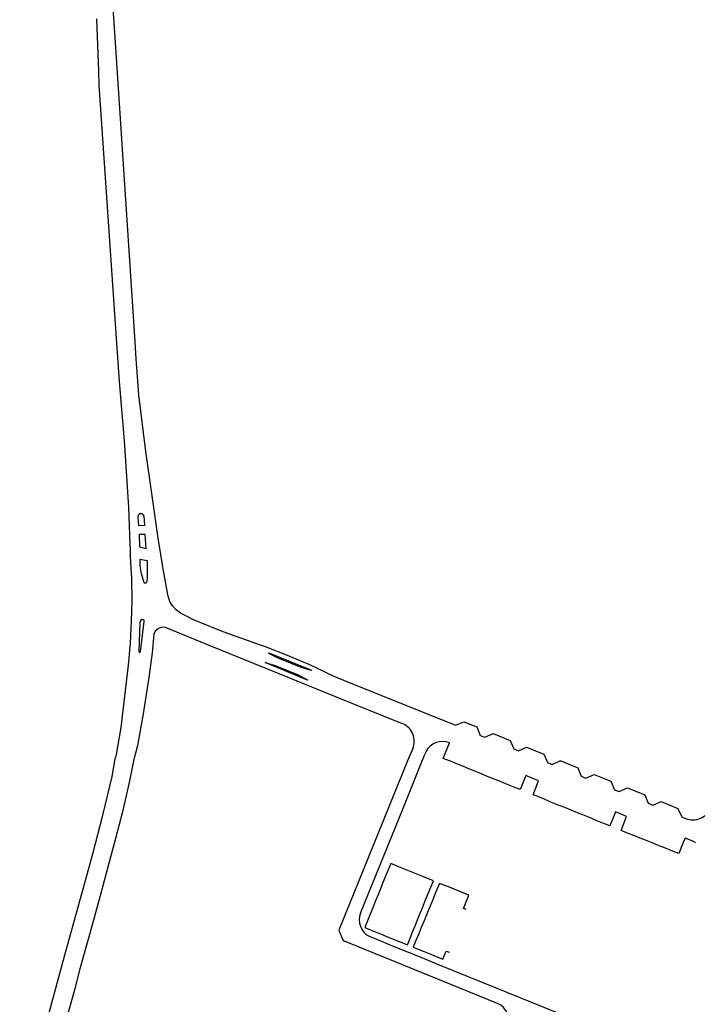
# Model space of a CAD drawing. Extents: x 148869 to 161638, y 453607 to 469810.
# Tile 950 of 1056: x 159123.2 to 159125.41, y 459870.03 to 459873.23. Entities that reach past the tile are written whole.
import ezdxf

# ---------------------------------------------------------------- set-up
doc = ezdxf.new("R2010")
doc.units = 0
doc.layers.add('LKI_V01_KANTRIJWEG', color=252, linetype='CONTINUOUS')

msp = doc.modelspace()

# ---------------------------------------------------------------- linework, layer by layer
at = {"layer": 'LKI_V01_KANTRIJWEG'}
for p, q in [((159123.5756, 459872.1838), (159123.5099, 459873.1732)), ((159123.5756, 459872.1838), (159123.5099, 459873.1732)), ((159123.8194, 459871.2574), (159123.8639, 459871.2399)), ((159123.8194, 459871.2574), (159123.8639, 459871.2399)), ((159123.8639, 459871.2399), (159123.9795, 459871.1984)), ((159123.8639, 459871.2399), (159123.9795, 459871.1984)), ((159123.8489, 459871.1817), (159123.8081, 459871.1982)), ((159123.8489, 459871.1817), (159123.8081, 459871.1982)), ((159124.0445, 459871.1027), (159123.8489, 459871.1817)), ((159124.0445, 459871.1027), (159123.8489, 459871.1817)), ((159123.9795, 459871.1984), (159123.9986, 459871.1916)), ((159123.9795, 459871.1984), (159123.9986, 459871.1916)), ((159123.9986, 459871.1916), (159124.0751, 459871.161)), ((159123.9986, 459871.1916), (159124.0751, 459871.161)), ((159124.0102, 459871.1695), (159124.0107, 459871.1708)), ((159124.0102, 459871.1695), (159124.0107, 459871.1708)), ((159124.0408, 459871.1538), (159124.0102, 459871.1695)), ((159124.0408, 459871.1538), (159124.0102, 459871.1695)), ((159124.0107, 459871.1708), (159124.149, 459871.115)), ((159124.0107, 459871.1708), (159124.149, 459871.115)), ((159124.1358, 459871.0823), (159123.9984, 459871.1394)), ((159123.9984, 459871.1394), (159124.031, 459871.1297)), ((159124.1358, 459871.0823), (159123.9984, 459871.1394)), ((159123.9984, 459871.1394), (159124.031, 459871.1297)), ((159124.1158, 459871.1234), (159124.0408, 459871.1538)), ((159124.1158, 459871.1234), (159124.0408, 459871.1538)), ((159124.0751, 459871.161), (159124.1424, 459871.1336)), ((159124.0751, 459871.161), (159124.1424, 459871.1336)), ((159124.031, 459871.1297), (159124.1059, 459871.0993)), ((159124.031, 459871.1297), (159124.1059, 459871.0993)), ((159124.1486, 459871.1138), (159124.1158, 459871.1234)), ((159124.1486, 459871.1138), (159124.1158, 459871.1234)), ((159124.1424, 459871.1336), (159124.2238, 459871.0947)), ((159124.1424, 459871.1336), (159124.2238, 459871.0947)), ((159124.149, 459871.115), (159124.1486, 459871.1138)), ((159124.149, 459871.115), (159124.1486, 459871.1138)), ((159124.2253, 459871.0295), (159124.0445, 459871.1027)), ((159124.2253, 459871.0295), (159124.0445, 459871.1027)), ((159124.1059, 459871.0993), (159124.1363, 459871.0835)), ((159124.1059, 459871.0993), (159124.1363, 459871.0835)), ((159124.1363, 459871.0835), (159124.1358, 459871.0823)), ((159124.1363, 459871.0835), (159124.1358, 459871.0823)), ((159124.2238, 459871.0947), (159124.2539, 459871.0823)), ((159124.2238, 459871.0947), (159124.2539, 459871.0823)), ((159124.2539, 459871.0823), (159124.4535, 459871.0019)), ((159124.2539, 459871.0823), (159124.4535, 459871.0019)), ((159124.4345, 459870.9448), (159124.2253, 459871.0295)), ((159124.4345, 459870.9448), (159124.2253, 459871.0295)), ((159124.4535, 459871.0019), (159124.6177, 459870.9356)), ((159124.4535, 459871.0019), (159124.6177, 459870.9356)), ((159124.6177, 459870.9356), (159124.6455, 459870.9471)), ((159124.6177, 459870.9356), (159124.6455, 459870.9471)), ((159124.6455, 459870.9471), (159124.6871, 459870.9302)), ((159124.6455, 459870.9471), (159124.6871, 459870.9302)), ((159124.4463, 459870.9402), (159124.4345, 459870.9448)), ((159124.4463, 459870.9402), (159124.4345, 459870.9448)), ((159124.6871, 459870.9302), (159124.6985, 459870.9028)), ((159124.6871, 459870.9302), (159124.6985, 459870.9028)), ((159124.6985, 459870.9028), (159124.7134, 459870.8967)), ((159124.6985, 459870.9028), (159124.7134, 459870.8967)), ((159124.7134, 459870.8967), (159124.7409, 459870.9085)), ((159124.7134, 459870.8967), (159124.7409, 459870.9085)), ((159124.7409, 459870.9085), (159124.7962, 459870.8863)), ((159124.7409, 459870.9085), (159124.7962, 459870.8863)), ((159124.7962, 459870.8863), (159124.8076, 459870.8587)), ((159124.7962, 459870.8863), (159124.8076, 459870.8587)), ((159124.4788, 459870.8602), (159124.4624, 459870.8195)), ((159124.4788, 459870.8602), (159124.4624, 459870.8195)), ((159124.5221, 459870.8496), (159124.5182, 459870.8401)), ((159124.5221, 459870.8496), (159124.5182, 459870.8401)), ((159124.5784, 459870.8276), (159124.5988, 459870.8782)), ((159124.5784, 459870.8276), (159124.5988, 459870.8782)), ((159124.8076, 459870.8587), (159124.8229, 459870.8527)), ((159124.8076, 459870.8587), (159124.8229, 459870.8527)), ((159124.8229, 459870.8527), (159124.8498, 459870.8644)), ((159124.8229, 459870.8527), (159124.8498, 459870.8644)), ((159124.8498, 459870.8644), (159124.9056, 459870.8419)), ((159124.8498, 459870.8644), (159124.9056, 459870.8419)), ((159123.5095, 459870.8195), (159123.5126, 459870.8342)), ((159123.5095, 459870.8195), (159123.5126, 459870.8342)), ((159124.5099, 459870.8195), (159124.5182, 459870.8401)), ((159124.5099, 459870.8195), (159124.5182, 459870.8401)), ((159124.5984, 459870.8195), (159124.5784, 459870.8276)), ((159124.5984, 459870.8195), (159124.5784, 459870.8276)), ((159124.6166, 459870.8122), (159124.5984, 459870.8195)), ((159124.6166, 459870.8122), (159124.5984, 459870.8195)), ((159124.9056, 459870.8419), (159124.9152, 459870.8195)), ((159124.9056, 459870.8419), (159124.9152, 459870.8195)), ((159124.9152, 459870.8195), (159124.9174, 459870.8142)), ((159124.9152, 459870.8195), (159124.9174, 459870.8142)), ((159124.9326, 459870.8081), (159124.9581, 459870.8195)), ((159124.9326, 459870.8081), (159124.9581, 459870.8195)), ((159124.9581, 459870.8195), (159124.9595, 459870.8201)), ((159124.9581, 459870.8195), (159124.9595, 459870.8201)), ((159124.9595, 459870.8201), (159124.961, 459870.8195)), ((159124.9595, 459870.8201), (159124.961, 459870.8195)), ((159124.961, 459870.8195), (159125.0161, 459870.7972)), ((159124.961, 459870.8195), (159125.0161, 459870.7972)), ((159124.6445, 459870.8009), (159124.6166, 459870.8122)), ((159124.6445, 459870.8009), (159124.6166, 459870.8122)), ((159124.6613, 459870.7941), (159124.6445, 459870.8009)), ((159124.6613, 459870.7941), (159124.6445, 459870.8009)), ((159124.6814, 459870.7859), (159124.6613, 459870.7941)), ((159124.6814, 459870.7859), (159124.6613, 459870.7941)), ((159124.7025, 459870.7774), (159124.6814, 459870.7859)), ((159124.7025, 459870.7774), (159124.6814, 459870.7859)), ((159124.9174, 459870.8142), (159124.9326, 459870.8081)), ((159124.9174, 459870.8142), (159124.9326, 459870.8081)), ((159125.0161, 459870.7972), (159125.0273, 459870.7699)), ((159125.0161, 459870.7972), (159125.0273, 459870.7699)), ((159124.7196, 459870.7705), (159124.7025, 459870.7774)), ((159124.7196, 459870.7705), (159124.7025, 459870.7774)), ((159124.7471, 459870.7593), (159124.7196, 459870.7705)), ((159124.7471, 459870.7593), (159124.7196, 459870.7705)), ((159124.7642, 459870.7524), (159124.7471, 459870.7593)), ((159124.7642, 459870.7524), (159124.7471, 459870.7593)), ((159125.0273, 459870.7699), (159125.0424, 459870.7636)), ((159125.0273, 459870.7699), (159125.0424, 459870.7636)), ((159125.0424, 459870.7636), (159125.0701, 459870.7752)), ((159125.0424, 459870.7636), (159125.0701, 459870.7752)), ((159125.0701, 459870.7752), (159125.1236, 459870.7537)), ((159125.0701, 459870.7752), (159125.1236, 459870.7537)), ((159125.1236, 459870.7537), (159125.1356, 459870.726)), ((159125.1236, 459870.7537), (159125.1356, 459870.726)), ((159124.7844, 459870.7442), (159124.7642, 459870.7524)), ((159124.7844, 459870.7442), (159124.7642, 459870.7524)), ((159124.8064, 459870.7353), (159124.7844, 459870.7442)), ((159124.8064, 459870.7353), (159124.7844, 459870.7442)), ((159125.1356, 459870.726), (159125.1508, 459870.72)), ((159125.1356, 459870.726), (159125.1508, 459870.72)), ((159125.1508, 459870.72), (159125.1781, 459870.7316)), ((159125.1508, 459870.72), (159125.1781, 459870.7316)), ((159125.1781, 459870.7316), (159125.2343, 459870.7088)), ((159125.1781, 459870.7316), (159125.2343, 459870.7088)), ((159124.91, 459870.6935), (159124.8912, 459870.7011)), ((159124.91, 459870.6935), (159124.8912, 459870.7011)), ((159124.929, 459870.6858), (159124.91, 459870.6935)), ((159124.929, 459870.6858), (159124.91, 459870.6935)), ((159125.2343, 459870.7088), (159125.2454, 459870.6816)), ((159125.2343, 459870.7088), (159125.2454, 459870.6816)), ((159124.9557, 459870.675), (159124.929, 459870.6858)), ((159124.9557, 459870.675), (159124.929, 459870.6858)), ((159124.9738, 459870.6677), (159124.9557, 459870.675)), ((159124.9738, 459870.6677), (159124.9557, 459870.675)), ((159124.9942, 459870.6594), (159124.9738, 459870.6677)), ((159124.9942, 459870.6594), (159124.9738, 459870.6677)), ((159125.0154, 459870.6509), (159124.9942, 459870.6594)), ((159125.0154, 459870.6509), (159124.9942, 459870.6594)), ((159125.2454, 459870.6816), (159125.2604, 459870.6755)), ((159125.2454, 459870.6816), (159125.2604, 459870.6755)), ((159125.2604, 459870.6755), (159125.2877, 459870.6871)), ((159125.2604, 459870.6755), (159125.2877, 459870.6871)), ((159125.0323, 459870.6441), (159125.0154, 459870.6509)), ((159125.0323, 459870.6441), (159125.0154, 459870.6509)), ((159125.0597, 459870.633), (159125.0323, 459870.6441)), ((159125.0597, 459870.633), (159125.0323, 459870.6441)), ((159125.0766, 459870.6262), (159125.0597, 459870.633)), ((159125.0766, 459870.6262), (159125.0597, 459870.633)), ((159125.0983, 459870.6174), (159125.0766, 459870.6262)), ((159125.0983, 459870.6174), (159125.0766, 459870.6262)), ((159125.3547, 459870.6373), (159125.3674, 459870.6323)), ((159125.3547, 459870.6373), (159125.3674, 459870.6323)), ((159125.1983, 459870.5769), (159125.1781, 459870.585)), ((159125.1983, 459870.5769), (159125.1781, 459870.585)), ((159125.219, 459870.5686), (159125.1983, 459870.5769)), ((159125.219, 459870.5686), (159125.1983, 459870.5769)), ((159125.2363, 459870.5616), (159125.219, 459870.5686)), ((159125.2363, 459870.5616), (159125.219, 459870.5686)), ((159125.2638, 459870.5505), (159125.2363, 459870.5616)), ((159125.2638, 459870.5505), (159125.2363, 459870.5616)), ((159125.3659, 459870.5686), (159125.3598, 459870.554)), ((159125.3659, 459870.5686), (159125.3598, 459870.554)), ((159125.3907, 459870.5587), (159125.3659, 459870.5686)), ((159125.3907, 459870.5587), (159125.3659, 459870.5686)), ((159125.2815, 459870.5434), (159125.2638, 459870.5505)), ((159125.2815, 459870.5434), (159125.2638, 459870.5505)), ((159125.3018, 459870.5352), (159125.2815, 459870.5434)), ((159125.3018, 459870.5352), (159125.2815, 459870.5434)), ((159125.3225, 459870.5269), (159125.3018, 459870.5352)), ((159125.3225, 459870.5269), (159125.3018, 459870.5352)), ((159125.3995, 459870.5527), (159125.3989, 459870.5532)), ((159125.3995, 459870.5527), (159125.3989, 459870.5532)), ((159124.3988, 459870.465), (159124.3904, 459870.4444)), ((159124.3988, 459870.465), (159124.3904, 459870.4444)), ((159124.512, 459870.4432), (159124.4418, 459870.4717)), ((159124.512, 459870.4432), (159124.4418, 459870.4717)), ((159123.4832, 459870.4618), (159123.4613, 459870.3804)), ((159123.4832, 459870.4618), (159123.4613, 459870.3804)), ((159124.3904, 459870.4444), (159124.3821, 459870.4239)), ((159124.3904, 459870.4444), (159124.3821, 459870.4239)), ((159124.3737, 459870.4032), (159124.3651, 459870.382)), ((159124.3737, 459870.4032), (159124.3651, 459870.382)), ((159124.3821, 459870.4239), (159124.3737, 459870.4032)), ((159124.3821, 459870.4239), (159124.3737, 459870.4032)), ((159124.5293, 459870.3879), (159124.5377, 459870.4085)), ((159124.5293, 459870.3879), (159124.5377, 459870.4085)), ((159124.5575, 459870.4008), (159124.549, 459870.38)), ((159124.5575, 459870.4008), (159124.549, 459870.38)), ((159124.3651, 459870.382), (159124.357, 459870.362)), ((159124.3651, 459870.382), (159124.357, 459870.362)), ((159124.5208, 459870.3672), (159124.5293, 459870.3879)), ((159124.5208, 459870.3672), (159124.5293, 459870.3879)), ((159124.549, 459870.38), (159124.5407, 459870.3597)), ((159124.549, 459870.38), (159124.5407, 459870.3597)), ((159124.3488, 459870.3418), (159124.3401, 459870.3204)), ((159124.3488, 459870.3418), (159124.3401, 459870.3204)), ((159124.357, 459870.362), (159124.3488, 459870.3418)), ((159124.357, 459870.362), (159124.3488, 459870.3418)), ((159124.504, 459870.3259), (159124.5126, 459870.347)), ((159124.504, 459870.3259), (159124.5126, 459870.347)), ((159124.5126, 459870.347), (159124.5208, 459870.3672)), ((159124.5126, 459870.347), (159124.5208, 459870.3672)), ((159124.5322, 459870.339), (159124.5238, 459870.3185)), ((159124.5322, 459870.339), (159124.5238, 459870.3185)), ((159124.5407, 459870.3597), (159124.5322, 459870.339)), ((159124.5407, 459870.3597), (159124.5322, 459870.339)), ((159124.3401, 459870.3204), (159124.3316, 459870.2995)), ((159124.3401, 459870.3204), (159124.3316, 459870.2995)), ((159124.4875, 459870.2854), (159124.4958, 459870.3057)), ((159124.4875, 459870.2854), (159124.4958, 459870.3057)), ((159124.4958, 459870.3057), (159124.504, 459870.3259)), ((159124.4958, 459870.3057), (159124.504, 459870.3259)), ((159124.5238, 459870.3185), (159124.5158, 459870.2991)), ((159124.5238, 459870.3185), (159124.5158, 459870.2991)), ((159124.4792, 459870.2651), (159124.4875, 459870.2854)), ((159124.4792, 459870.2651), (159124.4875, 459870.2854)), ((159124.5067, 459870.277), (159124.4983, 459870.2565)), ((159124.5067, 459870.277), (159124.4983, 459870.2565)), ((159124.5158, 459870.2991), (159124.5067, 459870.277)), ((159124.5158, 459870.2991), (159124.5067, 459870.277)), ((159124.2399, 459870.2654), (159124.2516, 459870.2377)), ((159124.2399, 459870.2654), (159124.2516, 459870.2377)), ((159124.3372, 459870.2489), (159124.3607, 459870.2394)), ((159124.3372, 459870.2489), (159124.3607, 459870.2394)), ((159124.3569, 459870.2636), (159124.3687, 459870.2588)), ((159124.3569, 459870.2636), (159124.3687, 459870.2588)), ((159124.3687, 459870.2588), (159124.4154, 459870.2399)), ((159124.3687, 459870.2588), (159124.4154, 459870.2399)), ((159124.4703, 459870.2431), (159124.4792, 459870.2651)), ((159124.4703, 459870.2431), (159124.4792, 459870.2651)), ((159124.4983, 459870.2565), (159124.4894, 459870.2347)), ((159124.4983, 459870.2565), (159124.4894, 459870.2347)), ((159124.2516, 459870.2377), (159124.253, 459870.2343)), ((159124.2516, 459870.2377), (159124.253, 459870.2343)), ((159124.253, 459870.2343), (159124.2565, 459870.2329)), ((159124.253, 459870.2343), (159124.2565, 459870.2329)), ((159124.2987, 459870.2158), (159124.2565, 459870.2329)), ((159124.2987, 459870.2158), (159124.2565, 459870.2329)), ((159124.7553, 459870.0307), (159124.2987, 459870.2158)), ((159124.7553, 459870.0307), (159124.2987, 459870.2158)), ((159124.3607, 459870.2394), (159124.4074, 459870.2204)), ((159124.3607, 459870.2394), (159124.4074, 459870.2204)), ((159124.4074, 459870.2204), (159124.5187, 459870.1752)), ((159124.4074, 459870.2204), (159124.5187, 459870.1752)), ((159124.4154, 459870.2399), (159124.4273, 459870.2351)), ((159124.4154, 459870.2399), (159124.4273, 459870.2351)), ((159124.5158, 459870.199), (159124.5266, 459870.1946)), ((159124.5158, 459870.199), (159124.5266, 459870.1946)), ((159124.5266, 459870.1946), (159124.5735, 459870.1757)), ((159124.5266, 459870.1946), (159124.5735, 459870.1757)), ((159124.5187, 459870.1752), (159124.5655, 459870.1562)), ((159124.5187, 459870.1752), (159124.5655, 459870.1562)), ((159123.395, 459870.1429), (159123.3766, 459870.0701)), ((159123.395, 459870.1429), (159123.3766, 459870.0701)), ((159123.3766, 459870.0701), (159123.3062, 459869.822)), ((159123.3766, 459870.0701), (159123.3062, 459869.822))]:
    msp.add_line(p, q, dxfattribs=at)
for points in [[(159123.5099, 459873.1732), (159123.5, 459873.3177), (159123.4995, 459873.3588)], [(159123.5099, 459873.1732), (159123.5, 459873.3177), (159123.4995, 459873.3588)], [(159123.4494, 459873.2343), (159123.4554, 459873.0644), (159123.4573, 459873.0186), (159123.5149, 459872.179)], [(159123.4494, 459873.2343), (159123.4554, 459873.0644), (159123.4573, 459873.0186), (159123.5149, 459872.179)], [(159123.5149, 459872.179), (159123.5229, 459872.0541), (159123.5392, 459871.8607), (159123.5531, 459871.6449), (159123.5558, 459871.5858), (159123.5569, 459871.5529), (159123.5595, 459871.5028), (159123.5593, 459871.4843), (159123.5633, 459871.4136), (159123.5639, 459871.3405), (159123.5625, 459871.2743), (159123.5594, 459871.2026), (159123.5526, 459871.1309), (159123.5289, 459870.9285), (159123.5126, 459870.8342)], [(159123.5149, 459872.179), (159123.5229, 459872.0541), (159123.5392, 459871.8607), (159123.5531, 459871.6449), (159123.5558, 459871.5858), (159123.5569, 459871.5529), (159123.5595, 459871.5028), (159123.5593, 459871.4843), (159123.5633, 459871.4136), (159123.5639, 459871.3405), (159123.5625, 459871.2743), (159123.5594, 459871.2026), (159123.5526, 459871.1309), (159123.5289, 459870.9285), (159123.5126, 459870.8342)], [(159123.8194, 459871.2574), (159123.7679, 459871.2778), (159123.7403, 459871.2912), (159123.7226, 459871.3008), (159123.7088, 459871.3108), (159123.6965, 459871.3237), (159123.6882, 459871.3382), (159123.6828, 459871.3553), (159123.6787, 459871.379), (159123.6661, 459871.4446), (159123.6503, 459871.5442), (159123.6318, 459871.6748), (159123.6096, 459871.8268), (159123.5874, 459872.0107), (159123.579, 459872.1277), (159123.5756, 459872.1838)], [(159123.8194, 459871.2574), (159123.7679, 459871.2778), (159123.7403, 459871.2912), (159123.7226, 459871.3008), (159123.7088, 459871.3108), (159123.6965, 459871.3237), (159123.6882, 459871.3382), (159123.6828, 459871.3553), (159123.6787, 459871.379), (159123.6661, 459871.4446), (159123.6503, 459871.5442), (159123.6318, 459871.6748), (159123.6096, 459871.8268), (159123.5874, 459872.0107), (159123.579, 459872.1277), (159123.5756, 459872.1838)], [(159123.5857, 459871.5852), (159123.6063, 459871.5867), (159123.6045, 459871.616), (159123.6026, 459871.6194), (159123.6002, 459871.6219), (159123.5973, 459871.6233), (159123.594, 459871.6236), (159123.5898, 459871.6232), (159123.5872, 459871.6216), (159123.5856, 459871.619), (159123.584, 459871.6122), (159123.5857, 459871.5852)], [(159123.5857, 459871.5852), (159123.6063, 459871.5867), (159123.6045, 459871.616), (159123.6026, 459871.6194), (159123.6002, 459871.6219), (159123.5973, 459871.6233), (159123.594, 459871.6236), (159123.5898, 459871.6232), (159123.5872, 459871.6216), (159123.5856, 459871.619), (159123.584, 459871.6122), (159123.5857, 459871.5852)], [(159123.5896, 459871.5162), (159123.6109, 459871.5107), (159123.608, 459871.5567), (159123.5879, 459871.5559), (159123.5896, 459871.5162)], [(159123.5896, 459871.5162), (159123.6109, 459871.5107), (159123.608, 459871.5567), (159123.5879, 459871.5559), (159123.5896, 459871.5162)], [(159123.614, 459871.4714), (159123.6146, 459871.4185), (159123.613, 459871.4036), (159123.6114, 459871.3993), (159123.61, 459871.3979), (159123.6083, 459871.3976), (159123.6062, 459871.398), (159123.6046, 459871.3996), (159123.5954, 459871.4279), (159123.592, 459871.4539), (159123.592, 459871.4762), (159123.614, 459871.4714)], [(159123.614, 459871.4714), (159123.6146, 459871.4185), (159123.613, 459871.4036), (159123.6114, 459871.3993), (159123.61, 459871.3979), (159123.6083, 459871.3976), (159123.6062, 459871.398), (159123.6046, 459871.3996), (159123.5954, 459871.4279), (159123.592, 459871.4539), (159123.592, 459871.4762), (159123.614, 459871.4714)], [(159123.587, 459871.1757), (159123.5879, 459871.1736), (159123.5896, 459871.1726), (159123.5913, 459871.1732), (159123.5927, 459871.1747), (159123.6048, 459871.2735), (159123.6043, 459871.2768), (159123.603, 459871.2786), (159123.6005, 459871.2796), (159123.597, 459871.2792), (159123.595, 459871.2783), (159123.5924, 459871.2759), (159123.5907, 459871.2698), (159123.587, 459871.1757)], [(159123.587, 459871.1757), (159123.5879, 459871.1736), (159123.5896, 459871.1726), (159123.5913, 459871.1732), (159123.5927, 459871.1747), (159123.6048, 459871.2735), (159123.6043, 459871.2768), (159123.603, 459871.2786), (159123.6005, 459871.2796), (159123.597, 459871.2792), (159123.595, 459871.2783), (159123.5924, 459871.2759), (159123.5907, 459871.2698), (159123.587, 459871.1757)], [(159123.8081, 459871.1982), (159123.6736, 459871.2537), (159123.6667, 459871.255), (159123.6584, 459871.2539), (159123.6511, 459871.2507), (159123.6399, 459871.2418), (159123.6356, 459871.2316), (159123.6304, 459871.1709), (159123.6196, 459871.0912), (159123.6012, 459870.9727), (159123.583, 459870.8699), (159123.5694, 459870.8195)], [(159123.8081, 459871.1982), (159123.6736, 459871.2537), (159123.6667, 459871.255), (159123.6584, 459871.2539), (159123.6511, 459871.2507), (159123.6399, 459871.2418), (159123.6356, 459871.2316), (159123.6304, 459871.1709), (159123.6196, 459871.0912), (159123.6012, 459870.9727), (159123.583, 459870.8699), (159123.5694, 459870.8195)], [(159123.1993, 459869.6541), (159123.2372, 459869.7992), (159123.2929, 459869.9918), (159123.3448, 459870.1839), (159123.3919, 459870.3519), (159123.4373, 459870.5172), (159123.4711, 459870.6478), (159123.5004, 459870.7692), (159123.5095, 459870.8195)], [(159123.1993, 459869.6541), (159123.2372, 459869.7992), (159123.2929, 459869.9918), (159123.3448, 459870.1839), (159123.3919, 459870.3519), (159123.4373, 459870.5172), (159123.4711, 459870.6478), (159123.5004, 459870.7692), (159123.5095, 459870.8195)], [(159123.5694, 459870.8195), (159123.5564, 459870.7543), (159123.5349, 459870.6577), (159123.5114, 459870.5673), (159123.4832, 459870.4618)], [(159123.5694, 459870.8195), (159123.5564, 459870.7543), (159123.5349, 459870.6577), (159123.5114, 459870.5673), (159123.4832, 459870.4618)], [(159124.4624, 459870.8195), (159124.2385, 459870.2689), (159124.2399, 459870.2654)], [(159124.4624, 459870.8195), (159124.2385, 459870.2689), (159124.2399, 459870.2654)], [(159124.3094, 459870.3246), (159124.4489, 459870.6677), (159124.5099, 459870.8195)], [(159124.3094, 459870.3246), (159124.4489, 459870.6677), (159124.5099, 459870.8195)], [(159124.8434, 459870.763), (159124.8285, 459870.7264), (159124.8064, 459870.7353)], [(159124.8434, 459870.763), (159124.8285, 459870.7264), (159124.8064, 459870.7353)], [(159124.8852, 459870.7458), (159124.8889, 459870.755), (159124.8471, 459870.7722), (159124.8434, 459870.763)], [(159124.8852, 459870.7458), (159124.8889, 459870.755), (159124.8471, 459870.7722), (159124.8434, 459870.763)], [(159124.8912, 459870.7011), (159124.8706, 459870.7094), (159124.8852, 459870.7458)], [(159124.8912, 459870.7011), (159124.8706, 459870.7094), (159124.8852, 459870.7458)], [(159125.2877, 459870.6871), (159125.3425, 459870.665), (159125.3547, 459870.6373)], [(159125.2877, 459870.6871), (159125.3425, 459870.665), (159125.3547, 459870.6373)], [(159125.1356, 459870.6448), (159125.1208, 459870.6083), (159125.0983, 459870.6174)], [(159125.1356, 459870.6448), (159125.1208, 459870.6083), (159125.0983, 459870.6174)], [(159125.1716, 459870.63), (159125.1753, 459870.6392), (159125.1393, 459870.6537), (159125.1356, 459870.6448)], [(159125.1716, 459870.63), (159125.1753, 459870.6392), (159125.1393, 459870.6537), (159125.1356, 459870.6448)], [(159125.1781, 459870.585), (159125.157, 459870.5935), (159125.1716, 459870.63)], [(159125.1781, 459870.585), (159125.157, 459870.5935), (159125.1716, 459870.63)], [(159125.3598, 459870.554), (159125.3447, 459870.518), (159125.3225, 459870.5269)], [(159125.3598, 459870.554), (159125.3447, 459870.518), (159125.3225, 459870.5269)], [(159124.4418, 459870.4717), (159124.4072, 459870.4857), (159124.3988, 459870.465)], [(159124.4418, 459870.4717), (159124.4072, 459870.4857), (159124.3988, 459870.465)], [(159124.5377, 459870.4085), (159124.5462, 459870.4294), (159124.512, 459870.4432)], [(159124.5377, 459870.4085), (159124.5462, 459870.4294), (159124.512, 459870.4432)], [(159124.6005, 459870.4072), (159124.5659, 459870.4212), (159124.5575, 459870.4008)], [(159124.6005, 459870.4072), (159124.5659, 459870.4212), (159124.5575, 459870.4008)], [(159124.6534, 459870.3362), (159124.6442, 459870.3397), (159124.6615, 459870.3826), (159124.6005, 459870.4072)], [(159124.6534, 459870.3362), (159124.6442, 459870.3397), (159124.6615, 459870.3826), (159124.6005, 459870.4072)], [(159123.4613, 459870.3804), (159123.4313, 459870.2703), (159123.395, 459870.1429)], [(159123.4613, 459870.3804), (159123.4313, 459870.2703), (159123.395, 459870.1429)], [(159124.3316, 459870.2995), (159124.3227, 459870.2775), (159124.3569, 459870.2636)], [(159124.3316, 459870.2995), (159124.3227, 459870.2775), (159124.3569, 459870.2636)], [(159124.4273, 459870.2351), (159124.4614, 459870.2213), (159124.4703, 459870.2431)], [(159124.4273, 459870.2351), (159124.4614, 459870.2213), (159124.4703, 459870.2431)], [(159124.4894, 459870.2347), (159124.4806, 459870.2132), (159124.5158, 459870.199)], [(159124.4894, 459870.2347), (159124.4806, 459870.2132), (159124.5158, 459870.199)], [(159124.5735, 459870.1757), (159124.5768, 459870.1744), (159124.5878, 459870.201), (159124.5972, 459870.1973)], [(159124.5735, 459870.1757), (159124.5768, 459870.1744), (159124.5878, 459870.201), (159124.5972, 459870.1973)], [(159124.5655, 459870.1562), (159125.1468, 459869.9203), (159125.1386, 459869.9002), (159125.1457, 459869.8973)], [(159124.5655, 459870.1562), (159125.1468, 459869.9203), (159125.1386, 459869.9002), (159125.1457, 459869.8973)]]:
    msp.add_lwpolyline(points, dxfattribs=at)
for centre, radius, start, end in [((159124.4232, 459870.8842), 0.0606, 336.6253, 67.5687), ((159124.4232, 459870.8842), 0.0606, 336.6253, 67.5687), ((159124.5755, 459870.8236), 0.0594, 66.8437, 154.0703), ((159124.5755, 459870.8236), 0.0594, 66.8437, 154.0703), ((159125.3912, 459870.6889), 0.0614, 247.1608, 342.1659), ((159125.3912, 459870.6889), 0.0614, 247.1608, 342.1659), ((159125.3768, 459870.5291), 0.0327, 47.4746, 64.8234), ((159125.3768, 459870.5291), 0.0327, 47.4746, 64.8234), ((159124.3648, 459870.302), 0.0598, 157.827, 242.5364), ((159124.3648, 459870.302), 0.0598, 157.827, 242.5364), ((159124.7286, 459869.9729), 0.0637, 339.759, 65.1745), ((159124.7286, 459869.9729), 0.0637, 339.759, 65.1745)]:
    msp.add_arc(centre, radius, start, end, dxfattribs=at)

doc.saveas('drawing.dxf')
